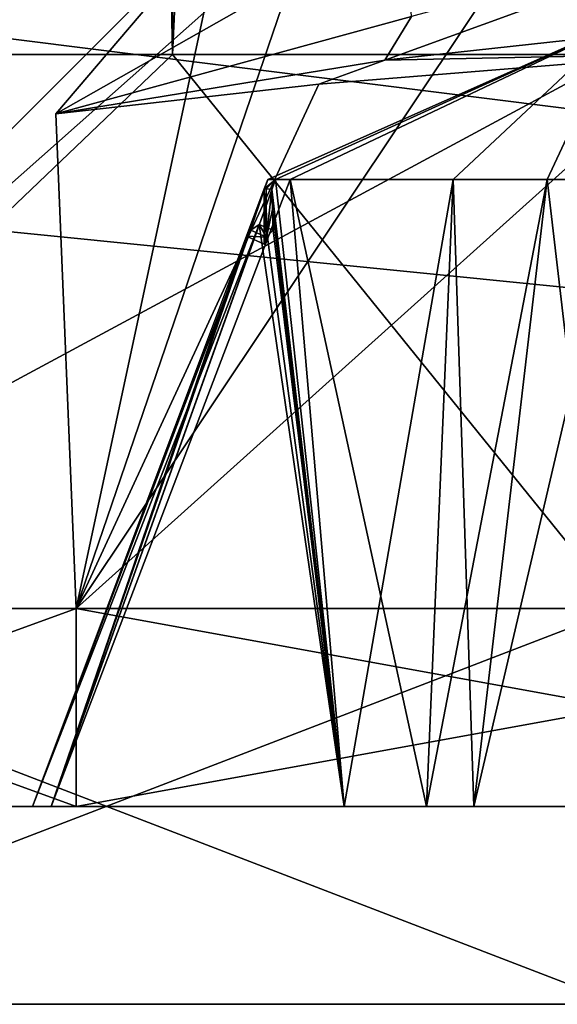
# Model space of a CAD drawing. Header units: millimetres. Extents: x -50 to 50, y -22 to 96.
# Tile 229 of 374: x 20.48 to 21.84, y -22 to -19.51. Entities that reach past the tile are written whole.
import ezdxf

# ---------------------------------------------------------------- set-up
doc = ezdxf.new("R2010")
doc.units = ezdxf.units.MM
doc.header["$LTSCALE"] = 65.185185
for name, color, linetype in [('1229', 7, 'CONTINUOUS'), ('1231', 7, 'CONTINUOUS'), ('1233', 7, 'CONTINUOUS'), ('1301', 7, 'CONTINUOUS'), ('1302', 7, 'CONTINUOUS'), ('1303', 7, 'CONTINUOUS'), ('1307', 7, 'CONTINUOUS'), ('1308', 7, 'CONTINUOUS'), ('1309', 7, 'CONTINUOUS'), ('3078', 7, 'CONTINUOUS'), ('3090', 7, 'CONTINUOUS'), ('3091', 7, 'CONTINUOUS'), ('3092', 7, 'CONTINUOUS'), ('3093', 7, 'CONTINUOUS'), ('3094', 7, 'CONTINUOUS'), ('3095', 7, 'CONTINUOUS'), ('3096', 7, 'CONTINUOUS'), ('3097', 7, 'CONTINUOUS'), ('3098', 7, 'CONTINUOUS'), ('3099', 7, 'CONTINUOUS'), ('3100', 7, 'CONTINUOUS'), ('3101', 7, 'CONTINUOUS'), ('3102', 7, 'CONTINUOUS'), ('3103', 7, 'CONTINUOUS'), ('3113', 7, 'CONTINUOUS'), ('3114', 7, 'CONTINUOUS'), ('3115', 7, 'CONTINUOUS'), ('3116', 7, 'CONTINUOUS'), ('3117', 7, 'CONTINUOUS'), ('3118', 7, 'CONTINUOUS'), ('3119', 7, 'CONTINUOUS'), ('3120', 7, 'CONTINUOUS'), ('3121', 7, 'CONTINUOUS'), ('3122', 7, 'CONTINUOUS'), ('3123', 7, 'CONTINUOUS'), ('3124', 7, 'CONTINUOUS'), ('3125', 7, 'CONTINUOUS'), ('3126', 7, 'CONTINUOUS'), ('3127', 7, 'CONTINUOUS'), ('3128', 7, 'CONTINUOUS'), ('3224', 7, 'CONTINUOUS'), ('3236', 7, 'CONTINUOUS'), ('3237', 7, 'CONTINUOUS'), ('3238', 7, 'CONTINUOUS'), ('3239', 7, 'CONTINUOUS'), ('3240', 7, 'CONTINUOUS'), ('3241', 7, 'CONTINUOUS'), ('3242', 7, 'CONTINUOUS'), ('3243', 7, 'CONTINUOUS'), ('3244', 7, 'CONTINUOUS'), ('3245', 7, 'CONTINUOUS'), ('3246', 7, 'CONTINUOUS'), ('3247', 7, 'CONTINUOUS'), ('3248', 7, 'CONTINUOUS'), ('3249', 7, 'CONTINUOUS'), ('3259', 7, 'CONTINUOUS'), ('3260', 7, 'CONTINUOUS'), ('3261', 7, 'CONTINUOUS'), ('3262', 7, 'CONTINUOUS'), ('3263', 7, 'CONTINUOUS'), ('3264', 7, 'CONTINUOUS'), ('3265', 7, 'CONTINUOUS'), ('3266', 7, 'CONTINUOUS'), ('3267', 7, 'CONTINUOUS'), ('3268', 7, 'CONTINUOUS'), ('3269', 7, 'CONTINUOUS'), ('3270', 7, 'CONTINUOUS'), ('3271', 7, 'CONTINUOUS'), ('3272', 7, 'CONTINUOUS'), ('3273', 7, 'CONTINUOUS'), ('3274', 7, 'CONTINUOUS'), ('3789', 7, 'CONTINUOUS'), ('3923', 7, 'CONTINUOUS')]:
    doc.layers.add(name, color=color, linetype=linetype)

msp = doc.modelspace()

# ---------------------------------------------------------------- linework, layer by layer
at = {"layer": '1229', "color": 7, "linetype": 'CONTINUOUS', "true_color": 0xe0f2ff}
for points in [[(-39.9586, -22, -50), (39.9586, -22, -50), (-38.6355, -22, -47.3011), (-39.9586, -22, -50)], [(39.9586, -22, 50), (-39.9586, -22, 50), (38.6355, -22, 47.3011), (39.9586, -22, 50)], [(38.6355, -22, 47.3011), (-39.9586, -22, 50), (35.5722, -22, 44.0046), (38.6355, -22, 47.3011)], [(35.5722, -22, 44.0046), (-39.9586, -22, 50), (22, -22, 45), (35.5722, -22, 44.0046)], [(22, -22, 45), (-39.9586, -22, 50), (19.4019, -22, 43.5), (22, -22, 45)], [(-38.6355, -22, -47.3011), (39.9586, -22, -50), (-35.5722, -22, -44.0046), (-38.6355, -22, -47.3011)], [(-35.5722, -22, -44.0046), (39.9586, -22, -50), (-22, -22, -45), (-35.5722, -22, -44.0046)], [(-22, -22, -45), (39.9586, -22, -50), (-19.4019, -22, -43.5), (-22, -22, -45)], [(39.9586, -22, -50), (22, -22, -45), (-19.4019, -22, -40.5), (39.9586, -22, -50)], [(-19.4019, -22, -43.5), (39.9586, -22, -50), (-19.4019, -22, -40.5), (-19.4019, -22, -43.5)], [(22, -22, -45), (19.4019, -22, -43.5), (-19.4019, -22, -40.5), (22, -22, -45)], [(19.4019, -22, -40.5), (22, -22, -39), (19.4019, -22, 40.5), (19.4019, -22, -40.5)], [(19.4019, -22, 40.5), (22, -22, -39), (22, -22, 39), (19.4019, -22, 40.5)]]:
    msp.add_3dface(points, dxfattribs=at)
at = {"layer": '1231', "color": 7, "linetype": 'CONTINUOUS', "true_color": 0xe0f2ff}
for points in [[(39.9586, -22, -50), (-39.9586, -22, -50), (39.9586, -14, -50), (39.9586, -22, -50)], [(39.9586, -14, -50), (-39.9586, -22, -50), (24, -14, -50), (39.9586, -14, -50)], [(24, -14, -50), (-39.9586, -22, -50), (0, -15.5, -50), (24, -14, -50)]]:
    msp.add_3dface(points, dxfattribs=at)
at = {"layer": '1233', "color": 7, "linetype": 'CONTINUOUS', "true_color": 0xe0f2ff}
for points in [[(0, -15.5, 50), (39.9586, -22, 50), (10.6231, -11.2872, 50), (0, -15.5, 50)], [(39.9586, -22, 50), (24, -14, 50), (10.6231, -11.2872, 50), (39.9586, -22, 50)], [(-39.9586, -22, 50), (39.9586, -22, 50), (-39.9586, -14, 50), (-39.9586, -22, 50)], [(39.9586, -22, 50), (-24, -14, 50), (-39.9586, -14, 50), (39.9586, -22, 50)], [(-24, -14, 50), (39.9586, -22, 50), (0, -15.5, 50), (-24, -14, 50)]]:
    msp.add_3dface(points, dxfattribs=at)
at = {"layer": '1301', "color": 7, "linetype": 'CONTINUOUS', "true_color": 0xe0f2ff}
for points in [[(20.4, -19.6, -42), (20.8686, -19.6, -43.1314), (20.4, 4.5, -42), (20.4, -19.6, -42)], [(20.4, 4.5, -42), (20.8686, -19.6, -43.1314), (20.8685, 4.5, -43.1313), (20.4, 4.5, -42)], [(20.8686, -19.6, -40.8686), (20.4, -19.6, -42), (20.8685, 4.5, -40.8687), (20.8686, -19.6, -40.8686)], [(20.8685, 4.5, -40.8687), (20.4, -19.6, -42), (20.4, 4.5, -42), (20.8685, 4.5, -40.8687)], [(22, -19.6, -43.6), (22, 4.5, -43.6), (20.8685, 4.5, -43.1313), (22, -19.6, -43.6)], [(22, 4.5, -40.4), (20.8686, -19.6, -40.8686), (20.8685, 4.5, -40.8687), (22, 4.5, -40.4)], [(20.8686, -19.6, -43.1314), (22, -19.6, -43.6), (20.8685, 4.5, -43.1313), (20.8686, -19.6, -43.1314)], [(22, 4.5, -40.4), (22, -19.6, -40.4), (20.8686, -19.6, -40.8686), (22, 4.5, -40.4)]]:
    msp.add_3dface(points, dxfattribs=at)
at = {"layer": '1302', "color": 7, "linetype": 'CONTINUOUS', "true_color": 0xe0f2ff}
for points in [[(22, -19.6, -40.4), (22, -21, -39), (19.4018, -21, -40.5001), (22, -19.6, -40.4)], [(20.8686, -19.6, -40.8686), (22, -19.6, -40.4), (19.4018, -21, -40.5001), (20.8686, -19.6, -40.8686)], [(22, -21, -45), (20.8686, -19.6, -43.1314), (19.4018, -21, -43.4999), (22, -21, -45)], [(20.8686, -19.6, -43.1314), (20.4, -19.6, -42), (19.4018, -21, -43.4999), (20.8686, -19.6, -43.1314)], [(20.4, -19.6, -42), (20.8686, -19.6, -40.8686), (19.4018, -21, -40.5001), (20.4, -19.6, -42)], [(22, -21, -45), (22, -19.6, -43.6), (20.8686, -19.6, -43.1314), (22, -21, -45)]]:
    msp.add_3dface(points, dxfattribs=at)
at = {"layer": '1303', "color": 7, "linetype": 'CONTINUOUS', "true_color": 0xe0f2ff}
for points in [[(19.4019, -22, -43.5), (22, -22, -45), (19.4018, -21, -43.4999), (19.4019, -22, -43.5)], [(22, -22, -45), (22, -21, -45), (19.4018, -21, -43.4999), (22, -22, -45)], [(22, -21, -39), (19.4019, -22, -40.5), (19.4018, -21, -40.5001), (22, -21, -39)], [(22, -22, -39), (19.4019, -22, -40.5), (22, -21, -39), (22, -22, -39)]]:
    msp.add_3dface(points, dxfattribs=at)
at = {"layer": '1307', "color": 7, "linetype": 'CONTINUOUS', "true_color": 0xe0f2ff}
for points in [[(20.4, 4.5, 42), (20.8685, 4.5, 43.1313), (20.4, -19.6, 42), (20.4, 4.5, 42)], [(20.4, -19.6, 42), (20.8685, 4.5, 43.1313), (20.8686, -19.6, 43.1314), (20.4, -19.6, 42)], [(20.8685, 4.5, 40.8687), (20.4, 4.5, 42), (20.8686, -19.6, 40.8686), (20.8685, 4.5, 40.8687)], [(20.8686, -19.6, 40.8686), (20.4, 4.5, 42), (20.4, -19.6, 42), (20.8686, -19.6, 40.8686)], [(20.8685, 4.5, 43.1313), (22, 4.5, 43.6), (20.8686, -19.6, 43.1314), (20.8685, 4.5, 43.1313)], [(22, -19.6, 40.4), (22, 4.5, 40.4), (20.8685, 4.5, 40.8687), (22, -19.6, 40.4)], [(22, -19.6, 40.4), (20.8685, 4.5, 40.8687), (20.8686, -19.6, 40.8686), (22, -19.6, 40.4)], [(22, 4.5, 43.6), (22, -19.6, 43.6), (20.8686, -19.6, 43.1314), (22, 4.5, 43.6)]]:
    msp.add_3dface(points, dxfattribs=at)
at = {"layer": '1308', "color": 7, "linetype": 'CONTINUOUS', "true_color": 0xe0f2ff}
for points in [[(22, -19.6, 43.6), (22, -21, 45), (19.4018, -21, 43.4999), (22, -19.6, 43.6)], [(20.8686, -19.6, 43.1314), (22, -19.6, 43.6), (19.4018, -21, 43.4999), (20.8686, -19.6, 43.1314)], [(22, -21, 39), (20.8686, -19.6, 40.8686), (19.4018, -21, 40.5001), (22, -21, 39)], [(20.8686, -19.6, 40.8686), (20.4, -19.6, 42), (19.4018, -21, 40.5001), (20.8686, -19.6, 40.8686)], [(20.4, -19.6, 42), (20.8686, -19.6, 43.1314), (19.4018, -21, 43.4999), (20.4, -19.6, 42)], [(22, -21, 39), (22, -19.6, 40.4), (20.8686, -19.6, 40.8686), (22, -21, 39)]]:
    msp.add_3dface(points, dxfattribs=at)
at = {"layer": '1309', "color": 7, "linetype": 'CONTINUOUS', "true_color": 0xe0f2ff}
for points in [[(22, -21, 45), (19.4019, -22, 43.5), (19.4018, -21, 43.4999), (22, -21, 45)], [(19.4019, -22, 40.5), (22, -22, 39), (19.4018, -21, 40.5001), (19.4019, -22, 40.5)], [(22, -22, 39), (22, -21, 39), (19.4018, -21, 40.5001), (22, -22, 39)], [(22, -22, 45), (19.4019, -22, 43.5), (22, -21, 45), (22, -22, 45)]]:
    msp.add_3dface(points, dxfattribs=at)
at = {"layer": '3078', "linetype": 'CONTINUOUS'}
for points in [[(20.625, -21.5, -39.6184), (19.25, -21.5, -42), (21.63, -21.5, -40.5618), (20.625, -21.5, -39.6184)], [(19.25, -21.5, -42), (20.625, -21.5, -44.3816), (20.515, -21.5, -42), (19.25, -21.5, -42)], [(21.63, -21.5, -40.5618), (19.25, -21.5, -42), (21.63, -21.5, -41.3018), (21.63, -21.5, -40.5618)], [(21.63, -21.5, -41.3018), (19.25, -21.5, -42), (20.5618, -21.5, -41.63), (21.63, -21.5, -41.3018)], [(20.5618, -21.5, -41.63), (19.25, -21.5, -42), (20.515, -21.5, -42), (20.5618, -21.5, -41.63)], [(20.515, -21.5, -42), (20.625, -21.5, -44.3816), (20.5618, -21.5, -42.37), (20.515, -21.5, -42)], [(20.5618, -21.5, -42.37), (20.625, -21.5, -44.3816), (21.3018, -21.5, -42.37), (20.5618, -21.5, -42.37)], [(21.5099, -21.5, -41.5099), (21.63, -21.5, -41.3018), (20.5618, -21.5, -41.63), (21.5099, -21.5, -41.5099)], [(21.3018, -21.5, -41.63), (21.5099, -21.5, -41.5099), (20.5618, -21.5, -41.63), (21.3018, -21.5, -41.63)], [(23.375, -21.5, -39.6184), (20.625, -21.5, -39.6184), (21.63, -21.5, -40.5618), (23.375, -21.5, -39.6184)], [(20.625, -21.5, -44.3816), (23.375, -21.5, -44.3816), (22.37, -21.5, -43.4382), (20.625, -21.5, -44.3816)], [(20.625, -21.5, -44.3816), (22.37, -21.5, -43.4382), (22, -21.5, -43.485), (20.625, -21.5, -44.3816)], [(21.3018, -21.5, -42.37), (20.625, -21.5, -44.3816), (21.5099, -21.5, -42.4901), (21.3018, -21.5, -42.37)], [(21.5099, -21.5, -42.4901), (20.625, -21.5, -44.3816), (21.63, -21.5, -42.6982), (21.5099, -21.5, -42.4901)], [(21.63, -21.5, -42.6982), (20.625, -21.5, -44.3816), (21.63, -21.5, -43.4382), (21.63, -21.5, -42.6982)], [(21.63, -21.5, -43.4382), (20.625, -21.5, -44.3816), (22, -21.5, -43.485), (21.63, -21.5, -43.4382)], [(22, -21.5, -40.515), (23.375, -21.5, -39.6184), (21.63, -21.5, -40.5618), (22, -21.5, -40.515)]]:
    msp.add_3dface(points, dxfattribs=at)
at = {"layer": '3090', "linetype": 'CONTINUOUS'}
for points in [[(22, -21.5, -40.515), (21.63, -21.5, -40.5618), (22, -19.916, -41.109), (22, -21.5, -40.515)], [(22, -19.916, -41.109), (21.63, -21.5, -40.5618), (21.815, -19.916, -41.1284), (22, -19.916, -41.109)]]:
    msp.add_3dface(points, dxfattribs=at)
at = {"layer": '3091', "linetype": 'CONTINUOUS'}
for points in [[(21.63, -21.5, -40.5618), (21.63, -21.5, -41.3018), (21.815, -19.916, -41.1654), (21.63, -21.5, -40.5618)], [(21.815, -19.916, -41.1284), (21.63, -21.5, -40.5618), (21.815, -19.916, -41.1654), (21.815, -19.916, -41.1284)]]:
    msp.add_3dface(points, dxfattribs=at)
at = {"layer": '3092', "linetype": 'CONTINUOUS'}
for points in [[(21.63, -21.5, -41.3018), (21.5099, -21.5, -41.5099), (21.5772, -19.916, -41.5772), (21.63, -21.5, -41.3018)], [(21.815, -19.916, -41.1654), (21.63, -21.5, -41.3018), (21.5772, -19.916, -41.5772), (21.815, -19.916, -41.1654)]]:
    msp.add_3dface(points, dxfattribs=at)
at = {"layer": '3093', "linetype": 'CONTINUOUS'}
for points in [[(21.5099, -21.5, -41.5099), (21.3018, -21.5, -41.63), (21.1654, -19.916, -41.815), (21.5099, -21.5, -41.5099)], [(21.5772, -19.916, -41.5772), (21.5099, -21.5, -41.5099), (21.1654, -19.916, -41.815), (21.5772, -19.916, -41.5772)]]:
    msp.add_3dface(points, dxfattribs=at)
at = {"layer": '3094', "linetype": 'CONTINUOUS'}
for points in [[(21.1284, -19.916, -41.815), (21.3018, -21.5, -41.63), (21.1198, -19.9401, -41.8122), (21.1284, -19.916, -41.815)], [(21.1654, -19.916, -41.815), (21.3018, -21.5, -41.63), (21.1284, -19.916, -41.815), (21.1654, -19.916, -41.815)], [(21.1198, -19.9401, -41.8122), (21.3018, -21.5, -41.63), (21.1211, -19.9921, -41.8061), (21.1198, -19.9401, -41.8122)], [(21.3018, -21.5, -41.63), (21.1225, -20.0441, -41.8), (21.1211, -19.9921, -41.8061), (21.3018, -21.5, -41.63)], [(21.3018, -21.5, -41.63), (20.5618, -21.5, -41.63), (21.0876, -20.03, -41.8017), (21.3018, -21.5, -41.63)], [(21.1051, -20.0371, -41.8009), (21.3018, -21.5, -41.63), (21.0876, -20.03, -41.8017), (21.1051, -20.0371, -41.8009)], [(21.1225, -20.0441, -41.8), (21.3018, -21.5, -41.63), (21.1051, -20.0371, -41.8009), (21.1225, -20.0441, -41.8)]]:
    msp.add_3dface(points, dxfattribs=at)
at = {"layer": '3095', "linetype": 'CONTINUOUS'}
for points in [[(21.1, -19.94, -42), (20.5618, -21.5, -42.37), (21.109, -19.916, -42), (21.1, -19.94, -42)], [(21.109, -19.916, -42), (20.5618, -21.5, -42.37), (21.1284, -19.916, -42.185), (21.109, -19.916, -42)], [(21.1, -19.94, -42), (21.1284, -19.916, -41.815), (21.105, -19.94, -41.9056), (21.1, -19.94, -42)], [(21.1284, -19.916, -41.815), (21.1, -19.94, -42), (21.109, -19.916, -42), (21.1284, -19.916, -41.815)], [(21.1284, -19.916, -41.815), (21.1198, -19.9401, -41.8122), (21.105, -19.94, -41.9056), (21.1284, -19.916, -41.815)], [(21.0554, -20.059, -42), (20.5618, -21.5, -42.37), (21.1, -19.94, -42), (21.0554, -20.059, -42)], [(20.5618, -21.5, -41.63), (20.515, -21.5, -42), (21.0876, -20.03, -41.8017), (20.5618, -21.5, -41.63)], [(21.0876, -20.03, -41.8017), (20.515, -21.5, -42), (21.0662, -20.0445, -41.8998), (21.0876, -20.03, -41.8017)], [(20.515, -21.5, -42), (21.0554, -20.059, -42), (21.0662, -20.0445, -41.8998), (20.515, -21.5, -42)], [(20.515, -21.5, -42), (20.5618, -21.5, -42.37), (21.0554, -20.059, -42), (20.515, -21.5, -42)]]:
    msp.add_3dface(points, dxfattribs=at)
at = {"layer": '3096', "linetype": 'CONTINUOUS'}
for points in [[(20.5618, -21.5, -42.37), (21.3018, -21.5, -42.37), (21.1654, -19.916, -42.185), (20.5618, -21.5, -42.37)], [(21.1284, -19.916, -42.185), (20.5618, -21.5, -42.37), (21.1654, -19.916, -42.185), (21.1284, -19.916, -42.185)]]:
    msp.add_3dface(points, dxfattribs=at)
at = {"layer": '3097', "linetype": 'CONTINUOUS'}
for points in [[(21.1654, -19.916, -42.185), (21.3018, -21.5, -42.37), (21.5772, -19.916, -42.4228), (21.1654, -19.916, -42.185)], [(21.3018, -21.5, -42.37), (21.5099, -21.5, -42.4901), (21.5772, -19.916, -42.4228), (21.3018, -21.5, -42.37)]]:
    msp.add_3dface(points, dxfattribs=at)
at = {"layer": '3098', "linetype": 'CONTINUOUS'}
for points in [[(21.5099, -21.5, -42.4901), (21.63, -21.5, -42.6982), (21.815, -19.916, -42.8346), (21.5099, -21.5, -42.4901)], [(21.5772, -19.916, -42.4228), (21.5099, -21.5, -42.4901), (21.815, -19.916, -42.8346), (21.5772, -19.916, -42.4228)]]:
    msp.add_3dface(points, dxfattribs=at)
at = {"layer": '3099', "linetype": 'CONTINUOUS'}
for points in [[(21.63, -21.5, -42.6982), (21.63, -21.5, -43.4382), (21.815, -19.916, -42.8716), (21.63, -21.5, -42.6982)], [(21.815, -19.916, -42.8346), (21.63, -21.5, -42.6982), (21.815, -19.916, -42.8716), (21.815, -19.916, -42.8346)]]:
    msp.add_3dface(points, dxfattribs=at)
at = {"layer": '3100', "linetype": 'CONTINUOUS'}
for points in [[(21.63, -21.5, -43.4382), (22, -21.5, -43.485), (21.815, -19.916, -42.8716), (21.63, -21.5, -43.4382)], [(21.815, -19.916, -42.8716), (22, -21.5, -43.485), (22, -19.916, -42.891), (21.815, -19.916, -42.8716)]]:
    msp.add_3dface(points, dxfattribs=at)
at = {"layer": '3101', "linetype": 'CONTINUOUS'}
msp.add_3dface([(21.5772, -19.916, -42.4228), (21.815, -19.916, -42.8346), (22, -19.52, -42), (21.5772, -19.916, -42.4228)], dxfattribs=at)
at = {"layer": '3102', "linetype": 'CONTINUOUS'}
msp.add_3dface([(21.815, -19.916, -42.8346), (21.815, -19.916, -42.8716), (22, -19.52, -42), (21.815, -19.916, -42.8346)], dxfattribs=at)
at = {"layer": '3103', "linetype": 'CONTINUOUS'}
msp.add_3dface([(21.815, -19.916, -42.8716), (22, -19.916, -42.891), (22, -19.52, -42), (21.815, -19.916, -42.8716)], dxfattribs=at)
at = {"layer": '3113', "linetype": 'CONTINUOUS'}
msp.add_3dface([(22, -19.916, -41.109), (21.815, -19.916, -41.1284), (22, -19.52, -42), (22, -19.916, -41.109)], dxfattribs=at)
at = {"layer": '3114', "linetype": 'CONTINUOUS'}
msp.add_3dface([(21.815, -19.916, -41.1284), (21.815, -19.916, -41.1654), (22, -19.52, -42), (21.815, -19.916, -41.1284)], dxfattribs=at)
at = {"layer": '3115', "linetype": 'CONTINUOUS'}
msp.add_3dface([(21.815, -19.916, -41.1654), (21.5772, -19.916, -41.5772), (22, -19.52, -42), (21.815, -19.916, -41.1654)], dxfattribs=at)
at = {"layer": '3116', "linetype": 'CONTINUOUS'}
msp.add_3dface([(21.5772, -19.916, -41.5772), (21.1654, -19.916, -41.815), (22, -19.52, -42), (21.5772, -19.916, -41.5772)], dxfattribs=at)
at = {"layer": '3117', "linetype": 'CONTINUOUS'}
msp.add_3dface([(21.1654, -19.916, -41.815), (21.1284, -19.916, -41.815), (22, -19.52, -42), (21.1654, -19.916, -41.815)], dxfattribs=at)
at = {"layer": '3118', "linetype": 'CONTINUOUS'}
for points in [[(21.1284, -19.916, -41.815), (21.109, -19.916, -42), (22, -19.52, -42), (21.1284, -19.916, -41.815)], [(21.109, -19.916, -42), (21.1284, -19.916, -42.185), (22, -19.52, -42), (21.109, -19.916, -42)]]:
    msp.add_3dface(points, dxfattribs=at)
at = {"layer": '3119', "linetype": 'CONTINUOUS'}
msp.add_3dface([(21.1284, -19.916, -42.185), (21.1654, -19.916, -42.185), (22, -19.52, -42), (21.1284, -19.916, -42.185)], dxfattribs=at)
at = {"layer": '3120', "linetype": 'CONTINUOUS'}
msp.add_3dface([(21.1654, -19.916, -42.185), (21.5772, -19.916, -42.4228), (22, -19.52, -42), (21.1654, -19.916, -42.185)], dxfattribs=at)
at = {"layer": '3121', "linetype": 'CONTINUOUS'}
for points in [[(20.6249, -21, -39.6185), (21, -19.25, -42), (19.25, -21, -42), (20.6249, -21, -39.6185)], [(21.4558, -19.25, -41.161), (21, -19.25, -42), (20.5734, -19.75, -41.5365), (21.4558, -19.25, -41.161)], [(20.5734, -19.75, -41.5365), (21, -19.25, -42), (20.6249, -21, -39.6185), (20.5734, -19.75, -41.5365)], [(21.4558, -19.25, -41.161), (20.5734, -19.75, -41.5365), (21.4727, -19.5046, -40.8616), (21.4558, -19.25, -41.161)], [(22.1848, -19.5987, -40.664), (21.2382, -19.6748, -40.7959), (20.6249, -21, -39.6185), (22.1848, -19.5987, -40.664)], [(23.3751, -21, -39.6185), (22.1848, -19.5987, -40.664), (20.6249, -21, -39.6185), (23.3751, -21, -39.6185)], [(21.2382, -19.6748, -40.7959), (20.5734, -19.75, -41.5365), (20.6249, -21, -39.6185), (21.2382, -19.6748, -40.7959)]]:
    msp.add_3dface(points, dxfattribs=at)
at = {"layer": '3122', "linetype": 'CONTINUOUS'}
for points in [[(19.25, -21.5, -42), (20.625, -21.5, -39.6184), (19.25, -21, -42), (19.25, -21.5, -42)], [(20.625, -21.5, -39.6184), (20.6249, -21, -39.6185), (19.25, -21, -42), (20.625, -21.5, -39.6184)], [(20.625, -21.5, -39.6184), (23.375, -21.5, -39.6184), (20.6249, -21, -39.6185), (20.625, -21.5, -39.6184)], [(23.375, -21.5, -39.6184), (23.3751, -21, -39.6185), (20.6249, -21, -39.6185), (23.375, -21.5, -39.6184)]]:
    msp.add_3dface(points, dxfattribs=at)
at = {"layer": '3123', "linetype": 'CONTINUOUS'}
for points in [[(21, -19.25, -42), (21.2232, -19.25, -42.6298), (19.25, -21, -42), (21, -19.25, -42)], [(19.25, -21, -42), (21.2232, -19.25, -42.6298), (20.6249, -21, -44.3815), (19.25, -21, -42)], [(21.2232, -19.25, -42.6298), (21.7932, -19.25, -42.9784), (20.6249, -21, -44.3815), (21.2232, -19.25, -42.6298)], [(20.6249, -21, -44.3815), (21.7932, -19.25, -42.9784), (23.3751, -21, -44.3815), (20.6249, -21, -44.3815)], [(21.7932, -19.25, -42.9784), (22.6992, -19.3476, -42.8461), (23.3751, -21, -44.3815), (21.7932, -19.25, -42.9784)]]:
    msp.add_3dface(points, dxfattribs=at)
at = {"layer": '3124', "linetype": 'CONTINUOUS'}
for points in [[(20.625, -21.5, -44.3816), (19.25, -21.5, -42), (20.6249, -21, -44.3815), (20.625, -21.5, -44.3816)], [(19.25, -21.5, -42), (19.25, -21, -42), (20.6249, -21, -44.3815), (19.25, -21.5, -42)], [(20.625, -21.5, -44.3816), (20.6249, -21, -44.3815), (23.3751, -21, -44.3815), (20.625, -21.5, -44.3816)], [(23.375, -21.5, -44.3816), (20.625, -21.5, -44.3816), (23.3751, -21, -44.3815), (23.375, -21.5, -44.3816)]]:
    msp.add_3dface(points, dxfattribs=at)
at = {"layer": '3125', "linetype": 'CONTINUOUS'}
msp.add_3dface([(21.0554, -20.059, -42), (21.1, -19.94, -42), (21.1, -20.0798, -42), (21.0554, -20.059, -42)], dxfattribs=at)
at = {"layer": '3126', "linetype": 'CONTINUOUS'}
for points in [[(21.4053, -19.6149, -40.6229), (22.1848, -19.5987, -40.664), (22.6407, -19.4798, -40.6437), (21.4053, -19.6149, -40.6229)], [(21.2382, -19.6748, -40.7959), (22.1848, -19.5987, -40.664), (21.4053, -19.6149, -40.6229), (21.2382, -19.6748, -40.7959)], [(20.5734, -19.75, -41.5365), (21.2382, -19.6748, -40.7959), (21.4053, -19.6149, -40.6229), (20.5734, -19.75, -41.5365)]]:
    msp.add_3dface(points, dxfattribs=at)
at = {"layer": '3127', "linetype": 'CONTINUOUS'}
for points in [[(21.1, -19.94, -42), (21.105, -19.94, -41.9056), (21.1, -20.0798, -42), (21.1, -19.94, -42)], [(21.1, -20.0798, -42), (21.105, -19.94, -41.9056), (21.1056, -20.062, -41.8994), (21.1, -20.0798, -42)], [(21.105, -19.94, -41.9056), (21.1198, -19.9401, -41.8122), (21.1056, -20.062, -41.8994), (21.105, -19.94, -41.9056)], [(21.1198, -19.9401, -41.8122), (21.1211, -19.9921, -41.8061), (21.1056, -20.062, -41.8994), (21.1198, -19.9401, -41.8122)], [(21.1211, -19.9921, -41.8061), (21.1225, -20.0441, -41.8), (21.1056, -20.062, -41.8994), (21.1211, -19.9921, -41.8061)]]:
    msp.add_3dface(points, dxfattribs=at)
at = {"layer": '3128', "linetype": 'CONTINUOUS'}
for points in [[(22.4078, -19.25, -41.0869), (21.4727, -19.5046, -40.8616), (21.4053, -19.6149, -40.6229), (22.4078, -19.25, -41.0869)], [(22.4078, -19.25, -41.0869), (21.4053, -19.6149, -40.6229), (22.6407, -19.4798, -40.6437), (22.4078, -19.25, -41.0869)], [(21.4727, -19.5046, -40.8616), (20.5734, -19.75, -41.5365), (21.4053, -19.6149, -40.6229), (21.4727, -19.5046, -40.8616)]]:
    msp.add_3dface(points, dxfattribs=at)
at = {"layer": '3224', "linetype": 'CONTINUOUS'}
for points in [[(20.625, -21.5, 44.3816), (19.25, -21.5, 42), (21.63, -21.5, 43.4382), (20.625, -21.5, 44.3816)], [(19.25, -21.5, 42), (20.625, -21.5, 39.6184), (20.515, -21.5, 42), (19.25, -21.5, 42)], [(21.63, -21.5, 43.4382), (19.25, -21.5, 42), (21.63, -21.5, 42.6982), (21.63, -21.5, 43.4382)], [(21.63, -21.5, 42.6982), (19.25, -21.5, 42), (20.5618, -21.5, 42.37), (21.63, -21.5, 42.6982)], [(20.5618, -21.5, 42.37), (19.25, -21.5, 42), (20.515, -21.5, 42), (20.5618, -21.5, 42.37)], [(20.515, -21.5, 42), (20.625, -21.5, 39.6184), (20.5618, -21.5, 41.63), (20.515, -21.5, 42)], [(20.5618, -21.5, 41.63), (20.625, -21.5, 39.6184), (21.3018, -21.5, 41.63), (20.5618, -21.5, 41.63)], [(21.5099, -21.5, 42.4901), (21.63, -21.5, 42.6982), (20.5618, -21.5, 42.37), (21.5099, -21.5, 42.4901)], [(21.3018, -21.5, 42.37), (21.5099, -21.5, 42.4901), (20.5618, -21.5, 42.37), (21.3018, -21.5, 42.37)], [(23.375, -21.5, 44.3816), (20.625, -21.5, 44.3816), (21.63, -21.5, 43.4382), (23.375, -21.5, 44.3816)], [(20.625, -21.5, 39.6184), (23.375, -21.5, 39.6184), (22.37, -21.5, 40.5618), (20.625, -21.5, 39.6184)], [(20.625, -21.5, 39.6184), (22.37, -21.5, 40.5618), (22, -21.5, 40.515), (20.625, -21.5, 39.6184)], [(21.3018, -21.5, 41.63), (20.625, -21.5, 39.6184), (21.5099, -21.5, 41.5099), (21.3018, -21.5, 41.63)], [(21.5099, -21.5, 41.5099), (20.625, -21.5, 39.6184), (21.63, -21.5, 41.3018), (21.5099, -21.5, 41.5099)], [(21.63, -21.5, 41.3018), (20.625, -21.5, 39.6184), (21.63, -21.5, 40.5618), (21.63, -21.5, 41.3018)], [(21.63, -21.5, 40.5618), (20.625, -21.5, 39.6184), (22, -21.5, 40.515), (21.63, -21.5, 40.5618)], [(22, -21.5, 43.485), (23.375, -21.5, 44.3816), (21.63, -21.5, 43.4382), (22, -21.5, 43.485)]]:
    msp.add_3dface(points, dxfattribs=at)
at = {"layer": '3236', "linetype": 'CONTINUOUS'}
for points in [[(22, -21.5, 43.485), (21.63, -21.5, 43.4382), (22, -19.916, 42.891), (22, -21.5, 43.485)], [(22, -19.916, 42.891), (21.63, -21.5, 43.4382), (21.815, -19.916, 42.8716), (22, -19.916, 42.891)]]:
    msp.add_3dface(points, dxfattribs=at)
at = {"layer": '3237', "linetype": 'CONTINUOUS'}
for points in [[(21.63, -21.5, 43.4382), (21.63, -21.5, 42.6982), (21.815, -19.916, 42.8346), (21.63, -21.5, 43.4382)], [(21.815, -19.916, 42.8716), (21.63, -21.5, 43.4382), (21.815, -19.916, 42.8346), (21.815, -19.916, 42.8716)]]:
    msp.add_3dface(points, dxfattribs=at)
at = {"layer": '3238', "linetype": 'CONTINUOUS'}
for points in [[(21.63, -21.5, 42.6982), (21.5099, -21.5, 42.4901), (21.5772, -19.916, 42.4228), (21.63, -21.5, 42.6982)], [(21.815, -19.916, 42.8346), (21.63, -21.5, 42.6982), (21.5772, -19.916, 42.4228), (21.815, -19.916, 42.8346)]]:
    msp.add_3dface(points, dxfattribs=at)
at = {"layer": '3239', "linetype": 'CONTINUOUS'}
for points in [[(21.5099, -21.5, 42.4901), (21.3018, -21.5, 42.37), (21.1654, -19.916, 42.185), (21.5099, -21.5, 42.4901)], [(21.5772, -19.916, 42.4228), (21.5099, -21.5, 42.4901), (21.1654, -19.916, 42.185), (21.5772, -19.916, 42.4228)]]:
    msp.add_3dface(points, dxfattribs=at)
at = {"layer": '3240', "linetype": 'CONTINUOUS'}
for points in [[(21.1284, -19.916, 42.185), (21.3018, -21.5, 42.37), (21.1198, -19.9401, 42.1878), (21.1284, -19.916, 42.185)], [(21.1654, -19.916, 42.185), (21.3018, -21.5, 42.37), (21.1284, -19.916, 42.185), (21.1654, -19.916, 42.185)], [(21.1198, -19.9401, 42.1878), (21.3018, -21.5, 42.37), (21.1211, -19.9921, 42.1939), (21.1198, -19.9401, 42.1878)], [(21.3018, -21.5, 42.37), (21.1225, -20.0441, 42.2), (21.1211, -19.9921, 42.1939), (21.3018, -21.5, 42.37)], [(21.3018, -21.5, 42.37), (20.5618, -21.5, 42.37), (21.0876, -20.03, 42.1983), (21.3018, -21.5, 42.37)], [(21.1051, -20.0371, 42.1991), (21.3018, -21.5, 42.37), (21.0876, -20.03, 42.1983), (21.1051, -20.0371, 42.1991)], [(21.1225, -20.0441, 42.2), (21.3018, -21.5, 42.37), (21.1051, -20.0371, 42.1991), (21.1225, -20.0441, 42.2)]]:
    msp.add_3dface(points, dxfattribs=at)
at = {"layer": '3241', "linetype": 'CONTINUOUS'}
for points in [[(21.1, -19.94, 42), (20.5618, -21.5, 41.63), (21.109, -19.916, 42), (21.1, -19.94, 42)], [(21.109, -19.916, 42), (20.5618, -21.5, 41.63), (21.1284, -19.916, 41.815), (21.109, -19.916, 42)], [(21.1, -19.94, 42), (21.1284, -19.916, 42.185), (21.105, -19.94, 42.0944), (21.1, -19.94, 42)], [(21.1284, -19.916, 42.185), (21.1, -19.94, 42), (21.109, -19.916, 42), (21.1284, -19.916, 42.185)], [(21.1284, -19.916, 42.185), (21.1198, -19.9401, 42.1878), (21.105, -19.94, 42.0944), (21.1284, -19.916, 42.185)], [(21.0554, -20.059, 42), (20.5618, -21.5, 41.63), (21.1, -19.94, 42), (21.0554, -20.059, 42)], [(20.5618, -21.5, 42.37), (20.515, -21.5, 42), (21.0876, -20.03, 42.1983), (20.5618, -21.5, 42.37)], [(21.0876, -20.03, 42.1983), (20.515, -21.5, 42), (21.0662, -20.0445, 42.1002), (21.0876, -20.03, 42.1983)], [(20.515, -21.5, 42), (21.0554, -20.059, 42), (21.0662, -20.0445, 42.1002), (20.515, -21.5, 42)], [(20.515, -21.5, 42), (20.5618, -21.5, 41.63), (21.0554, -20.059, 42), (20.515, -21.5, 42)]]:
    msp.add_3dface(points, dxfattribs=at)
at = {"layer": '3242', "linetype": 'CONTINUOUS'}
for points in [[(20.5618, -21.5, 41.63), (21.3018, -21.5, 41.63), (21.1654, -19.916, 41.815), (20.5618, -21.5, 41.63)], [(21.1284, -19.916, 41.815), (20.5618, -21.5, 41.63), (21.1654, -19.916, 41.815), (21.1284, -19.916, 41.815)]]:
    msp.add_3dface(points, dxfattribs=at)
at = {"layer": '3243', "linetype": 'CONTINUOUS'}
for points in [[(21.1654, -19.916, 41.815), (21.3018, -21.5, 41.63), (21.5772, -19.916, 41.5772), (21.1654, -19.916, 41.815)], [(21.3018, -21.5, 41.63), (21.5099, -21.5, 41.5099), (21.5772, -19.916, 41.5772), (21.3018, -21.5, 41.63)]]:
    msp.add_3dface(points, dxfattribs=at)
at = {"layer": '3244', "linetype": 'CONTINUOUS'}
for points in [[(21.5099, -21.5, 41.5099), (21.63, -21.5, 41.3018), (21.815, -19.916, 41.1654), (21.5099, -21.5, 41.5099)], [(21.5772, -19.916, 41.5772), (21.5099, -21.5, 41.5099), (21.815, -19.916, 41.1654), (21.5772, -19.916, 41.5772)]]:
    msp.add_3dface(points, dxfattribs=at)
at = {"layer": '3245', "linetype": 'CONTINUOUS'}
for points in [[(21.63, -21.5, 41.3018), (21.63, -21.5, 40.5618), (21.815, -19.916, 41.1284), (21.63, -21.5, 41.3018)], [(21.815, -19.916, 41.1654), (21.63, -21.5, 41.3018), (21.815, -19.916, 41.1284), (21.815, -19.916, 41.1654)]]:
    msp.add_3dface(points, dxfattribs=at)
at = {"layer": '3246', "linetype": 'CONTINUOUS'}
for points in [[(21.63, -21.5, 40.5618), (22, -21.5, 40.515), (21.815, -19.916, 41.1284), (21.63, -21.5, 40.5618)], [(21.815, -19.916, 41.1284), (22, -21.5, 40.515), (22, -19.916, 41.109), (21.815, -19.916, 41.1284)]]:
    msp.add_3dface(points, dxfattribs=at)
at = {"layer": '3247', "linetype": 'CONTINUOUS'}
msp.add_3dface([(21.5772, -19.916, 41.5772), (21.815, -19.916, 41.1654), (22, -19.52, 42), (21.5772, -19.916, 41.5772)], dxfattribs=at)
at = {"layer": '3248', "linetype": 'CONTINUOUS'}
msp.add_3dface([(21.815, -19.916, 41.1654), (21.815, -19.916, 41.1284), (22, -19.52, 42), (21.815, -19.916, 41.1654)], dxfattribs=at)
at = {"layer": '3249', "linetype": 'CONTINUOUS'}
msp.add_3dface([(21.815, -19.916, 41.1284), (22, -19.916, 41.109), (22, -19.52, 42), (21.815, -19.916, 41.1284)], dxfattribs=at)
at = {"layer": '3259', "linetype": 'CONTINUOUS'}
msp.add_3dface([(22, -19.916, 42.891), (21.815, -19.916, 42.8716), (22, -19.52, 42), (22, -19.916, 42.891)], dxfattribs=at)
at = {"layer": '3260', "linetype": 'CONTINUOUS'}
msp.add_3dface([(21.815, -19.916, 42.8716), (21.815, -19.916, 42.8346), (22, -19.52, 42), (21.815, -19.916, 42.8716)], dxfattribs=at)
at = {"layer": '3261', "linetype": 'CONTINUOUS'}
msp.add_3dface([(21.815, -19.916, 42.8346), (21.5772, -19.916, 42.4228), (22, -19.52, 42), (21.815, -19.916, 42.8346)], dxfattribs=at)
at = {"layer": '3262', "linetype": 'CONTINUOUS'}
msp.add_3dface([(21.5772, -19.916, 42.4228), (21.1654, -19.916, 42.185), (22, -19.52, 42), (21.5772, -19.916, 42.4228)], dxfattribs=at)
at = {"layer": '3263', "linetype": 'CONTINUOUS'}
msp.add_3dface([(21.1654, -19.916, 42.185), (21.1284, -19.916, 42.185), (22, -19.52, 42), (21.1654, -19.916, 42.185)], dxfattribs=at)
at = {"layer": '3264', "linetype": 'CONTINUOUS'}
for points in [[(21.1284, -19.916, 42.185), (21.109, -19.916, 42), (22, -19.52, 42), (21.1284, -19.916, 42.185)], [(21.109, -19.916, 42), (21.1284, -19.916, 41.815), (22, -19.52, 42), (21.109, -19.916, 42)]]:
    msp.add_3dface(points, dxfattribs=at)
at = {"layer": '3265', "linetype": 'CONTINUOUS'}
msp.add_3dface([(21.1284, -19.916, 41.815), (21.1654, -19.916, 41.815), (22, -19.52, 42), (21.1284, -19.916, 41.815)], dxfattribs=at)
at = {"layer": '3266', "linetype": 'CONTINUOUS'}
msp.add_3dface([(21.1654, -19.916, 41.815), (21.5772, -19.916, 41.5772), (22, -19.52, 42), (21.1654, -19.916, 41.815)], dxfattribs=at)
at = {"layer": '3267', "linetype": 'CONTINUOUS'}
for points in [[(20.6249, -21, 44.3815), (21, -19.25, 42), (19.25, -21, 42), (20.6249, -21, 44.3815)], [(21.4558, -19.25, 42.839), (21, -19.25, 42), (20.5734, -19.75, 42.4635), (21.4558, -19.25, 42.839)], [(20.5734, -19.75, 42.4635), (21, -19.25, 42), (20.6249, -21, 44.3815), (20.5734, -19.75, 42.4635)], [(21.4558, -19.25, 42.839), (20.5734, -19.75, 42.4635), (21.4727, -19.5046, 43.1384), (21.4558, -19.25, 42.839)], [(22.1848, -19.5987, 43.336), (21.2382, -19.6748, 43.2041), (20.6249, -21, 44.3815), (22.1848, -19.5987, 43.336)], [(23.3751, -21, 44.3815), (22.1848, -19.5987, 43.336), (20.6249, -21, 44.3815), (23.3751, -21, 44.3815)], [(21.2382, -19.6748, 43.2041), (20.5734, -19.75, 42.4635), (20.6249, -21, 44.3815), (21.2382, -19.6748, 43.2041)]]:
    msp.add_3dface(points, dxfattribs=at)
at = {"layer": '3268', "linetype": 'CONTINUOUS'}
for points in [[(19.25, -21.5, 42), (20.625, -21.5, 44.3816), (19.25, -21, 42), (19.25, -21.5, 42)], [(20.625, -21.5, 44.3816), (20.6249, -21, 44.3815), (19.25, -21, 42), (20.625, -21.5, 44.3816)], [(20.625, -21.5, 44.3816), (23.375, -21.5, 44.3816), (20.6249, -21, 44.3815), (20.625, -21.5, 44.3816)], [(23.375, -21.5, 44.3816), (23.3751, -21, 44.3815), (20.6249, -21, 44.3815), (23.375, -21.5, 44.3816)]]:
    msp.add_3dface(points, dxfattribs=at)
at = {"layer": '3269', "linetype": 'CONTINUOUS'}
for points in [[(21, -19.25, 42), (21.2232, -19.25, 41.3702), (19.25, -21, 42), (21, -19.25, 42)], [(19.25, -21, 42), (21.2232, -19.25, 41.3702), (20.6249, -21, 39.6185), (19.25, -21, 42)], [(21.2232, -19.25, 41.3702), (21.7932, -19.25, 41.0216), (20.6249, -21, 39.6185), (21.2232, -19.25, 41.3702)], [(20.6249, -21, 39.6185), (21.7932, -19.25, 41.0216), (23.3751, -21, 39.6185), (20.6249, -21, 39.6185)], [(21.7932, -19.25, 41.0216), (22.6992, -19.3476, 41.1539), (23.3751, -21, 39.6185), (21.7932, -19.25, 41.0216)]]:
    msp.add_3dface(points, dxfattribs=at)
at = {"layer": '3270', "linetype": 'CONTINUOUS'}
for points in [[(20.625, -21.5, 39.6184), (19.25, -21.5, 42), (20.6249, -21, 39.6185), (20.625, -21.5, 39.6184)], [(19.25, -21.5, 42), (19.25, -21, 42), (20.6249, -21, 39.6185), (19.25, -21.5, 42)], [(20.625, -21.5, 39.6184), (20.6249, -21, 39.6185), (23.3751, -21, 39.6185), (20.625, -21.5, 39.6184)], [(23.375, -21.5, 39.6184), (20.625, -21.5, 39.6184), (23.3751, -21, 39.6185), (23.375, -21.5, 39.6184)]]:
    msp.add_3dface(points, dxfattribs=at)
at = {"layer": '3271', "linetype": 'CONTINUOUS'}
msp.add_3dface([(21.0554, -20.059, 42), (21.1, -19.94, 42), (21.1, -20.0798, 42), (21.0554, -20.059, 42)], dxfattribs=at)
at = {"layer": '3272', "linetype": 'CONTINUOUS'}
for points in [[(21.4053, -19.6149, 43.3771), (22.1848, -19.5987, 43.336), (22.6407, -19.4798, 43.3563), (21.4053, -19.6149, 43.3771)], [(21.2382, -19.6748, 43.2041), (22.1848, -19.5987, 43.336), (21.4053, -19.6149, 43.3771), (21.2382, -19.6748, 43.2041)], [(20.5734, -19.75, 42.4635), (21.2382, -19.6748, 43.2041), (21.4053, -19.6149, 43.3771), (20.5734, -19.75, 42.4635)]]:
    msp.add_3dface(points, dxfattribs=at)
at = {"layer": '3273', "linetype": 'CONTINUOUS'}
for points in [[(21.1, -19.94, 42), (21.105, -19.94, 42.0944), (21.1, -20.0798, 42), (21.1, -19.94, 42)], [(21.1, -20.0798, 42), (21.105, -19.94, 42.0944), (21.1056, -20.062, 42.1006), (21.1, -20.0798, 42)], [(21.105, -19.94, 42.0944), (21.1198, -19.9401, 42.1878), (21.1056, -20.062, 42.1006), (21.105, -19.94, 42.0944)], [(21.1198, -19.9401, 42.1878), (21.1211, -19.9921, 42.1939), (21.1056, -20.062, 42.1006), (21.1198, -19.9401, 42.1878)], [(21.1211, -19.9921, 42.1939), (21.1225, -20.0441, 42.2), (21.1056, -20.062, 42.1006), (21.1211, -19.9921, 42.1939)]]:
    msp.add_3dface(points, dxfattribs=at)
at = {"layer": '3274', "linetype": 'CONTINUOUS'}
for points in [[(22.4078, -19.25, 42.9131), (21.4727, -19.5046, 43.1384), (21.4053, -19.6149, 43.3771), (22.4078, -19.25, 42.9131)], [(22.4078, -19.25, 42.9131), (21.4053, -19.6149, 43.3771), (22.6407, -19.4798, 43.3563), (22.4078, -19.25, 42.9131)], [(21.4727, -19.5046, 43.1384), (20.5734, -19.75, 42.4635), (21.4053, -19.6149, 43.3771), (21.4727, -19.5046, 43.1384)]]:
    msp.add_3dface(points, dxfattribs=at)
at = {"layer": '3789', "linetype": 'CONTINUOUS'}
for points in [[(21.0662, -20.0445, -41.8998), (21.0554, -20.059, -42), (21.1056, -20.062, -41.8994), (21.0662, -20.0445, -41.8998)], [(21.0876, -20.03, -41.8017), (21.0662, -20.0445, -41.8998), (21.1056, -20.062, -41.8994), (21.0876, -20.03, -41.8017)], [(21.1051, -20.0371, -41.8009), (21.0876, -20.03, -41.8017), (21.1056, -20.062, -41.8994), (21.1051, -20.0371, -41.8009)], [(21.1225, -20.0441, -41.8), (21.1051, -20.0371, -41.8009), (21.1056, -20.062, -41.8994), (21.1225, -20.0441, -41.8)], [(21.0554, -20.059, -42), (21.1, -20.0798, -42), (21.1056, -20.062, -41.8994), (21.0554, -20.059, -42)]]:
    msp.add_3dface(points, dxfattribs=at)
at = {"layer": '3923', "linetype": 'CONTINUOUS'}
for points in [[(21.0662, -20.0445, 42.1002), (21.0554, -20.059, 42), (21.1056, -20.062, 42.1006), (21.0662, -20.0445, 42.1002)], [(21.0876, -20.03, 42.1983), (21.0662, -20.0445, 42.1002), (21.1056, -20.062, 42.1006), (21.0876, -20.03, 42.1983)], [(21.1051, -20.0371, 42.1991), (21.0876, -20.03, 42.1983), (21.1056, -20.062, 42.1006), (21.1051, -20.0371, 42.1991)], [(21.1225, -20.0441, 42.2), (21.1051, -20.0371, 42.1991), (21.1056, -20.062, 42.1006), (21.1225, -20.0441, 42.2)], [(21.0554, -20.059, 42), (21.1, -20.0798, 42), (21.1056, -20.062, 42.1006), (21.0554, -20.059, 42)]]:
    msp.add_3dface(points, dxfattribs=at)

doc.saveas('drawing.dxf')
